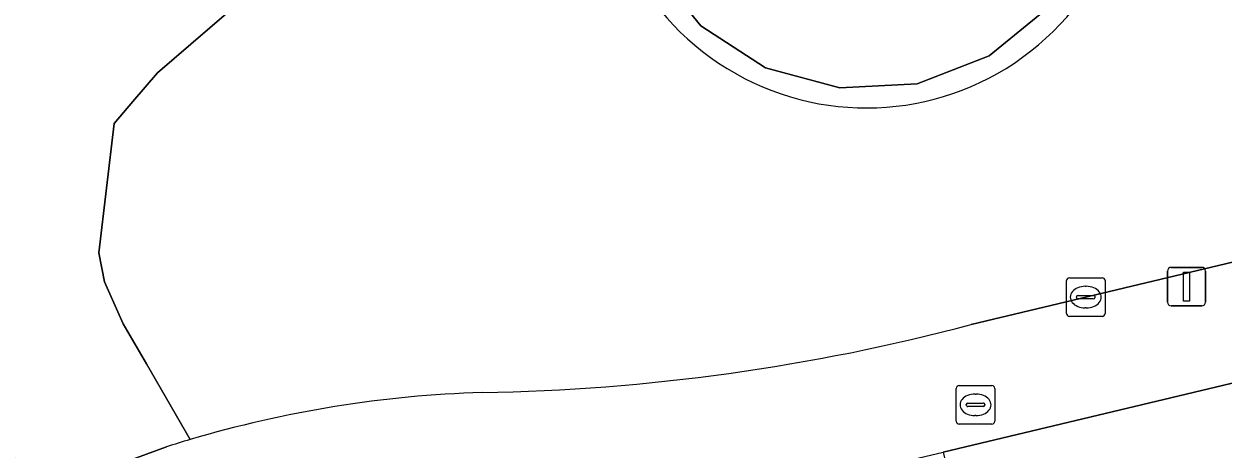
# Model space of a CAD drawing. Extents: x 158472 to 159562, y 388525 to 389606.
# Drawn here: x 159129.42 to 159160.52, y 388804.52 to 388815.54 of the extents above; entities that cross this region are included whole.
import ezdxf

# ---------------------------------------------------------------- set-up
doc = ezdxf.new("R2010")
doc.units = 0
for name, color, linetype in [('IMGEO_Brandkraan', 7, 'Continuous'), ('IMGEO_Erf', 7, 'Continuous'), ('IMGEO_Groenvoorziening', 7, 'Continuous'), ('IMGEO_Kolk', 7, 'Continuous'), ('IMGEO_Lichtmast', 7, 'Continuous'), ('IMGEO_Terreindeel_zand', 7, 'Continuous'), ('IMGEO_Voetpad_open', 7, 'Continuous')]:
    doc.layers.add(name, color=color, linetype=linetype)

msp = doc.modelspace()

# ---------------------------------------------------------------- linework, layer by layer
at = {"layer": 'IMGEO_Brandkraan'}
for p, q in [((159153.675, 388806.169), (159154.527, 388806.169)), ((159153.6, 388805.243), (159153.6, 388806.095)), ((159154.088, 388805.949), (159154.113, 388805.949)), ((159154.601, 388806.095), (159154.601, 388805.243)), ((159153.859, 388805.663), (159153.859, 388805.675)), ((159154.297, 388805.626), (159153.899, 388805.626)), ((159153.902, 388805.712), (159154.3, 388805.712)), ((159154.343, 388805.675), (159154.343, 388805.663)), ((159154.111, 388805.389), (159154.086, 388805.389)), ((159154.527, 388805.169), (159153.675, 388805.169))]:
    msp.add_line(p, q, dxfattribs=at)
for points in [[(159153.675, 388806.169), (159154.527, 388806.169)], [(159153.6, 388805.243), (159153.6, 388806.095)], [(159154.601, 388806.095), (159154.601, 388805.243)], [(159154.527, 388805.169), (159153.675, 388805.169)]]:
    msp.add_lwpolyline(points, dxfattribs=at)
for centre, radius, start, end in [((159153.677, 388806.093), 0.0765, 91.552, 178.448), ((159153.677, 388806.093), 0.0765, 91.552, 178.448), ((159154.525, 388806.093), 0.0765, 1.552, 88.448), ((159154.525, 388806.093), 0.0765, 1.552, 88.448), ((159153.899, 388805.672), 0.0403, 85.8775, 175.7526), ((159153.896, 388805.662), 0.0366, 178.938, 274.7102), ((159154.3, 388805.669), 0.043, 264.8664, 352.4533), ((159154.304, 388805.674), 0.0386, 1.7309, 96.639), ((159153.677, 388805.245), 0.0765, 181.552, 268.448), ((159153.677, 388805.245), 0.0765, 181.552, 268.448), ((159154.525, 388805.245), 0.0765, 271.552, 358.448), ((159154.525, 388805.245), 0.0765, 271.552, 358.448)]:
    msp.add_arc(centre, radius, start, end, dxfattribs=at)
for centre, major_axis, ratio, start_param, end_param in [((159154.087, 388805.669), (-0.387, 0.002), 0.722429, 4.712389, 7.853982), ((159154.112, 388805.669), (-0.39, 0.002), 0.717154, 1.570796, 4.712389)]:
    msp.add_ellipse(centre, major_axis=major_axis, ratio=ratio, start_param=start_param, end_param=end_param, dxfattribs=at)
at = {"layer": 'IMGEO_Erf'}
msp.add_lwpolyline([(159161.456, 388792.364), (159159.204, 388791.833), (159158.812, 388793.498), (159156.715, 388793.005), (159155.823, 388796.797), (159154.677, 388801.664), (159160.668, 388803.075), (159166.544, 388804.458), (159172.419, 388805.841), (159178.409, 388807.252), (159180.453, 388798.573), (159178.128, 388798.026), (159178.49, 388796.488), (159176.247, 388795.959), (159177.598, 388790.221), (159183.211, 388791.544), (159178.694, 388810.508), (159153.262, 388804.444), (159157.725, 388785.459), (159162.8, 388786.653)], close=True, dxfattribs=at)
at = {"layer": 'IMGEO_Groenvoorziening'}
for points in [[(159147.354, 388832.34), (159127.123, 388814.469), (159125.785, 388813.287), (159125.976, 388812.78), (159129.552, 388803.274), (159133.115, 388804.581)], [(159133.727, 388804.769), (159132.591, 388806.733), (159131.991, 388807.769), (159131.509, 388808.862), (159131.362, 388809.611), (159131.752, 388812.964), (159132.239, 388813.532), (159132.882, 388814.28), (159136.889, 388817.735), (159140.04, 388820.199), (159141.021, 388821.055), (159141.775, 388821.388), (159143.516, 388821.643), (159144.572, 388821.962)], [(159144.572, 388821.962), (159143.516, 388821.643), (159141.775, 388821.388), (159141.021, 388821.055), (159140.04, 388820.199), (159136.889, 388817.735), (159132.882, 388814.28), (159132.239, 388813.532), (159131.752, 388812.964), (159131.362, 388809.611), (159131.509, 388808.862), (159131.991, 388807.769), (159132.591, 388806.733), (159133.727, 388804.769)], [(159153.99, 388807.751), (159170.803, 388811.761), (159170.247, 388814.378), (159169.749, 388816.104), (159169.675, 388816.263), (159169.368, 388816.919), (159168.362, 388818.406), (159167.352, 388819.421)]]:
    msp.add_lwpolyline(points, dxfattribs=at)
for centre, radius, start, end in [((159151.269, 388820.272), 6.907, 173.1139, 15.5804), ((159140.431, 388858.852), 52.87, 270.946, 284.86), ((159142.254, 388775.973), 30.032, 91.8131, 106.4954), ((159140.242, 388782.469), 23.232, 106.2869, 107.8659)]:
    msp.add_arc(centre, radius, start, end, dxfattribs=at)
at = {"layer": 'IMGEO_Kolk'}
for p, q in [((159156.534, 388808.962), (159157.386, 388808.962)), ((159156.459, 388808.036), (159156.459, 388808.888)), ((159156.947, 388808.742), (159156.972, 388808.742)), ((159157.46, 388808.888), (159157.46, 388808.036)), ((159156.718, 388808.456), (159156.718, 388808.468)), ((159157.156, 388808.419), (159156.758, 388808.419)), ((159156.761, 388808.505), (159157.159, 388808.505)), ((159157.202, 388808.468), (159157.202, 388808.456)), ((159156.97, 388808.182), (159156.945, 388808.182)), ((159157.386, 388807.962), (159156.534, 388807.962))]:
    msp.add_line(p, q, dxfattribs=at)
for points in [[(159156.534, 388808.962), (159157.386, 388808.962)], [(159156.459, 388808.036), (159156.459, 388808.888)], [(159157.46, 388808.888), (159157.46, 388808.036)], [(159157.386, 388807.962), (159156.534, 388807.962)]]:
    msp.add_lwpolyline(points, dxfattribs=at)
for centre, radius, start, end in [((159156.536, 388808.886), 0.0765, 91.552, 178.448), ((159156.536, 388808.886), 0.0765, 91.552, 178.448), ((159157.384, 388808.886), 0.0765, 1.552, 88.448), ((159157.384, 388808.886), 0.0765, 1.552, 88.448), ((159156.758, 388808.465), 0.0403, 85.8775, 175.7526), ((159156.755, 388808.455), 0.0366, 178.938, 274.7102), ((159157.159, 388808.462), 0.043, 264.8664, 352.4533), ((159157.163, 388808.467), 0.0386, 1.7309, 96.639), ((159156.536, 388808.038), 0.0765, 181.552, 268.448), ((159156.536, 388808.038), 0.0765, 181.552, 268.448), ((159157.384, 388808.038), 0.0765, 271.552, 358.448), ((159157.384, 388808.038), 0.0765, 271.552, 358.448)]:
    msp.add_arc(centre, radius, start, end, dxfattribs=at)
for centre, major_axis, ratio, start_param, end_param in [((159156.946, 388808.462), (-0.387, 0.002), 0.722429, 4.712389, 7.853982), ((159156.971, 388808.462), (-0.39, 0.002), 0.717154, 1.570796, 4.712389)]:
    msp.add_ellipse(centre, major_axis=major_axis, ratio=ratio, start_param=start_param, end_param=end_param, dxfattribs=at)
at = {"layer": 'IMGEO_Lichtmast'}
for p, q in [((159159.078, 388808.333), (159159.078, 388809.133)), ((159159.078, 388809.133), (159159.078, 388808.333)), ((159159.178, 388809.233), (159159.968, 388809.233)), ((159159.968, 388809.233), (159159.178, 388809.233)), ((159160.068, 388809.133), (159160.068, 388808.333)), ((159160.068, 388808.333), (159160.068, 388809.133)), ((159159.968, 388808.233), (159159.178, 388808.233)), ((159159.178, 388808.233), (159159.968, 388808.233))]:
    msp.add_line(p, q, dxfattribs=at)
msp.add_lwpolyline([(159159.498, 388809.108), (159159.648, 388809.108), (159159.648, 388808.358), (159159.498, 388808.358), (159159.498, 388809.108)], dxfattribs=at)
for centre, start, end in [((159159.178, 388809.133), 90, 180), ((159159.178, 388809.133), 90, 180), ((159159.968, 388809.133), 0, 90), ((159159.968, 388809.133), 360, 90), ((159159.178, 388808.333), 180, 270), ((159159.178, 388808.333), 180, 270), ((159159.968, 388808.333), 270, 0), ((159159.968, 388808.333), 270, 0)]:
    msp.add_arc(centre, 0.1, start, end, dxfattribs=at)
at = {"layer": 'IMGEO_Terreindeel_zand'}
msp.add_lwpolyline([(159150.583, 388813.89), (159152.582, 388813.995), (159154.45, 388814.714), (159156.004, 388815.974), (159157.093, 388817.653), (159157.61, 388819.586), (159157.504, 388821.585), (159156.785, 388823.453), (159155.525, 388825.007), (159153.846, 388826.096), (159151.913, 388826.613), (159149.914, 388826.507), (159148.047, 388825.788), (159146.492, 388824.528), (159145.403, 388822.849), (159144.887, 388820.916), (159144.993, 388818.917), (159145.711, 388817.05), (159146.971, 388815.495), (159148.65, 388814.406)], close=True, dxfattribs=at)
at = {"layer": 'IMGEO_Voetpad_open'}
msp.add_lwpolyline([(159146.492, 388824.528), (159148.047, 388825.788), (159149.914, 388826.507), (159151.913, 388826.613), (159153.846, 388826.096), (159155.525, 388825.007), (159156.785, 388823.453), (159157.504, 388821.585), (159157.61, 388819.586), (159157.093, 388817.653), (159156.004, 388815.974), (159154.45, 388814.714), (159152.582, 388813.995), (159150.583, 388813.89), (159148.65, 388814.406), (159146.971, 388815.495), (159145.711, 388817.05), (159144.993, 388818.917), (159144.887, 388820.916), (159145.403, 388822.849)], close=True, dxfattribs=at)
for points in [[(159151.978, 388804.138), (159153.262, 388804.444), (159178.694, 388810.508), (159179.272, 388810.703), (159183.575, 388811.733), (159182.892, 388814.633), (159178.968, 388813.709), (159170.803, 388811.761), (159153.99, 388807.751)], [(159133.115, 388804.581), (159129.552, 388803.274), (159128.275, 388802.808), (159105.196, 388794.173), (159108.536, 388790.525)]]:
    msp.add_lwpolyline(points, dxfattribs=at)
for centre, radius, start, end in [((159151.269, 388820.272), 6.907, 173.1139, 15.5804), ((159140.431, 388858.852), 52.87, 270.946, 284.86), ((159142.254, 388775.973), 30.032, 91.8131, 106.4954), ((159140.242, 388782.469), 23.232, 106.2869, 107.8659)]:
    msp.add_arc(centre, radius, start, end, dxfattribs=at)

doc.saveas('drawing.dxf')
